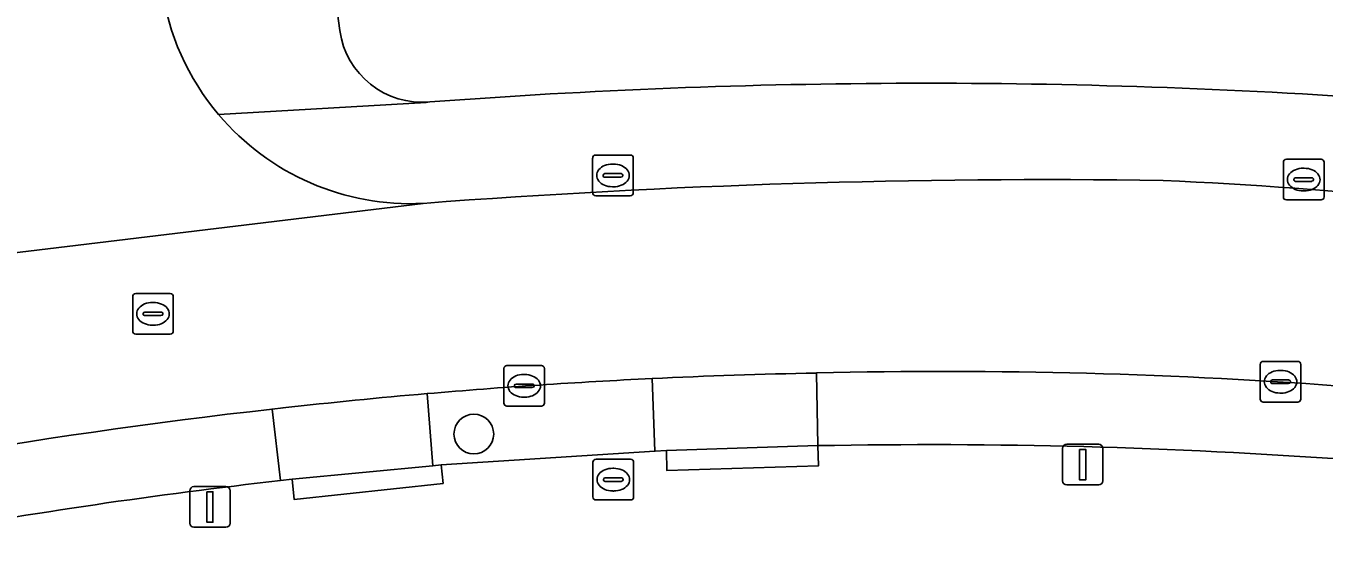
# Model space of a CAD drawing. Extents: x 160455 to 162082, y 388339 to 389736.
# Drawn here: x 161216.48 to 161248.46, y 388500 to 388512.53 of the extents above; entities that cross this region are included whole.
import ezdxf

# ---------------------------------------------------------------- set-up
doc = ezdxf.new("R2010")
doc.units = 0
for name, color, linetype in [('IMGEO_Boom', 7, 'Continuous'), ('IMGEO_Brandkraan', 7, 'Continuous'), ('IMGEO_Erf', 7, 'Continuous'), ('IMGEO_Kolk', 7, 'Continuous'), ('IMGEO_Lichtmast', 7, 'Continuous'), ('IMGEO_Parkeervlak_open', 7, 'Continuous'), ('IMGEO_Rijbaan_lokaal_open', 7, 'Continuous'), ('IMGEO_Rioolput', 7, 'Continuous'), ('IMGEO_Voetpad_open', 7, 'Continuous')]:
    doc.layers.add(name, color=color, linetype=linetype)

msp = doc.modelspace()

# ---------------------------------------------------------------- linework, layer by layer
at = {"layer": 'IMGEO_Boom'}
msp.add_circle((161227.516, 388502.485), 0.489, dxfattribs=at)
at = {"layer": 'IMGEO_Brandkraan'}
for p, q in [((161230.451, 388500.937), (161230.451, 388501.789)), ((161230.526, 388501.863), (161231.378, 388501.863)), ((161230.939, 388501.643), (161230.964, 388501.643)), ((161231.452, 388501.789), (161231.452, 388500.937)), ((161230.71, 388501.357), (161230.71, 388501.369)), ((161231.148, 388501.32), (161230.75, 388501.32)), ((161230.753, 388501.406), (161231.151, 388501.406)), ((161231.194, 388501.369), (161231.194, 388501.357)), ((161230.962, 388501.083), (161230.937, 388501.083)), ((161231.378, 388500.863), (161230.526, 388500.863))]:
    msp.add_line(p, q, dxfattribs=at)
for points in [[(161230.451, 388500.937), (161230.451, 388501.789)], [(161230.526, 388501.863), (161231.378, 388501.863)], [(161231.452, 388501.789), (161231.452, 388500.937)], [(161231.378, 388500.863), (161230.526, 388500.863)]]:
    msp.add_lwpolyline(points, dxfattribs=at)
for centre, radius, start, end in [((161230.528, 388501.787), 0.0765, 91.552, 178.448), ((161230.528, 388501.787), 0.0765, 91.552, 178.448), ((161231.376, 388501.787), 0.0765, 1.552, 88.448), ((161231.376, 388501.787), 0.0765, 1.552, 88.448), ((161230.75, 388501.366), 0.0403, 85.8775, 175.7526), ((161230.747, 388501.356), 0.0366, 178.938, 274.7102), ((161231.151, 388501.363), 0.043, 264.8664, 352.4533), ((161231.155, 388501.368), 0.0386, 1.7309, 96.639), ((161230.528, 388500.939), 0.0765, 181.552, 268.448), ((161230.528, 388500.939), 0.0765, 181.552, 268.448), ((161231.376, 388500.939), 0.0765, 271.552, 358.448), ((161231.376, 388500.939), 0.0765, 271.552, 358.448)]:
    msp.add_arc(centre, radius, start, end, dxfattribs=at)
for centre, major_axis, ratio, start_param, end_param in [((161230.938, 388501.363), (-0.387, 0.002), 0.722429, 4.712389, 7.853982), ((161230.963, 388501.363), (-0.39, 0.002), 0.717154, 1.570796, 4.712389)]:
    msp.add_ellipse(centre, major_axis=major_axis, ratio=ratio, start_param=start_param, end_param=end_param, dxfattribs=at)
at = {"layer": 'IMGEO_Erf'}
msp.add_lwpolyline([(161220.445, 388539.954), (161224.215, 388512.413)], dxfattribs=at)
for centre, radius, start, end in [((161226.25, 388512.705), 2.056, 188.1602, 275.1524), ((161238.674, 388348.238), 162.88, 85.96142, 94.30923)]:
    msp.add_arc(centre, radius, start, end, dxfattribs=at)
at = {"layer": 'IMGEO_Kolk'}
for p, q in [((161230.443, 388508.424), (161230.443, 388509.276)), ((161230.518, 388509.35), (161231.37, 388509.35)), ((161231.444, 388509.276), (161231.444, 388508.424)), ((161230.931, 388509.13), (161230.956, 388509.13)), ((161247.457, 388508.321), (161247.457, 388509.173)), ((161247.532, 388509.247), (161248.384, 388509.247)), ((161247.945, 388509.027), (161247.97, 388509.027)), ((161248.458, 388509.173), (161248.458, 388508.321)), ((161230.702, 388508.844), (161230.702, 388508.856)), ((161231.14, 388508.807), (161230.742, 388508.807)), ((161230.745, 388508.893), (161231.143, 388508.893)), ((161231.186, 388508.856), (161231.186, 388508.844)), ((161247.716, 388508.741), (161247.716, 388508.753)), ((161248.154, 388508.704), (161247.756, 388508.704)), ((161247.759, 388508.79), (161248.157, 388508.79)), ((161248.2, 388508.753), (161248.2, 388508.741)), ((161231.37, 388508.35), (161230.518, 388508.35)), ((161230.954, 388508.57), (161230.929, 388508.57)), ((161247.968, 388508.467), (161247.943, 388508.467)), ((161248.384, 388508.247), (161247.532, 388508.247)), ((161228.331, 388504.172), (161229.183, 388504.172)), ((161246.886, 388503.346), (161246.886, 388504.198)), ((161246.961, 388504.272), (161247.813, 388504.272)), ((161247.887, 388504.198), (161247.887, 388503.346)), ((161228.256, 388503.246), (161228.256, 388504.098)), ((161228.744, 388503.952), (161228.769, 388503.952)), ((161229.257, 388504.098), (161229.257, 388503.246)), ((161247.374, 388504.052), (161247.399, 388504.052)), ((161228.515, 388503.666), (161228.515, 388503.678)), ((161228.953, 388503.629), (161228.555, 388503.629)), ((161228.558, 388503.715), (161228.956, 388503.715)), ((161228.999, 388503.678), (161228.999, 388503.666)), ((161247.145, 388503.766), (161247.145, 388503.778)), ((161247.583, 388503.729), (161247.185, 388503.729)), ((161247.188, 388503.815), (161247.586, 388503.815)), ((161247.629, 388503.778), (161247.629, 388503.766)), ((161228.767, 388503.392), (161228.742, 388503.392)), ((161247.813, 388503.272), (161246.961, 388503.272)), ((161247.397, 388503.492), (161247.372, 388503.492)), ((161229.183, 388503.172), (161228.331, 388503.172))]:
    msp.add_line(p, q, dxfattribs=at)
for points in [[(161230.443, 388508.424), (161230.443, 388509.276)], [(161230.518, 388509.35), (161231.37, 388509.35)], [(161231.444, 388509.276), (161231.444, 388508.424)], [(161247.457, 388508.321), (161247.457, 388509.173)], [(161247.532, 388509.247), (161248.384, 388509.247)], [(161248.458, 388509.173), (161248.458, 388508.321)], [(161231.37, 388508.35), (161230.518, 388508.35)], [(161248.384, 388508.247), (161247.532, 388508.247)], [(161228.331, 388504.172), (161229.183, 388504.172)], [(161246.886, 388503.346), (161246.886, 388504.198)], [(161246.961, 388504.272), (161247.813, 388504.272)], [(161247.887, 388504.198), (161247.887, 388503.346)], [(161228.256, 388503.246), (161228.256, 388504.098)], [(161229.257, 388504.098), (161229.257, 388503.246)], [(161247.813, 388503.272), (161246.961, 388503.272)], [(161229.183, 388503.172), (161228.331, 388503.172)]]:
    msp.add_lwpolyline(points, dxfattribs=at)
for centre, radius, start, end in [((161230.52, 388509.274), 0.0765, 91.552, 178.448), ((161230.52, 388509.274), 0.0765, 91.552, 178.448), ((161231.368, 388509.274), 0.0765, 1.552, 88.448), ((161231.368, 388509.274), 0.0765, 1.552, 88.448), ((161247.534, 388509.171), 0.0765, 91.552, 178.448), ((161247.534, 388509.171), 0.0765, 91.552, 178.448), ((161248.382, 388509.171), 0.0765, 1.552, 88.448), ((161248.382, 388509.171), 0.0765, 1.552, 88.448), ((161230.742, 388508.853), 0.0403, 85.8775, 175.7526), ((161230.739, 388508.843), 0.0366, 178.938, 274.7102), ((161231.143, 388508.85), 0.043, 264.8664, 352.4533), ((161231.147, 388508.855), 0.0386, 1.7309, 96.639), ((161247.756, 388508.75), 0.0403, 85.8775, 175.7526), ((161247.753, 388508.74), 0.0366, 178.938, 274.7102), ((161248.157, 388508.747), 0.043, 264.8664, 352.4533), ((161248.161, 388508.752), 0.0386, 1.7309, 96.639), ((161230.52, 388508.426), 0.0765, 181.552, 268.448), ((161230.52, 388508.426), 0.0765, 181.552, 268.448), ((161231.368, 388508.426), 0.0765, 271.552, 358.448), ((161231.368, 388508.426), 0.0765, 271.552, 358.448), ((161247.534, 388508.323), 0.0765, 181.552, 268.448), ((161247.534, 388508.323), 0.0765, 181.552, 268.448), ((161248.382, 388508.323), 0.0765, 271.552, 358.448), ((161248.382, 388508.323), 0.0765, 271.552, 358.448), ((161228.333, 388504.096), 0.0765, 91.552, 178.448), ((161228.333, 388504.096), 0.0765, 91.552, 178.448), ((161229.181, 388504.096), 0.0765, 1.552, 88.448), ((161229.181, 388504.096), 0.0765, 1.552, 88.448), ((161246.963, 388504.196), 0.0765, 91.552, 178.448), ((161246.963, 388504.196), 0.0765, 91.552, 178.448), ((161247.811, 388504.196), 0.0765, 1.552, 88.448), ((161247.811, 388504.196), 0.0765, 1.552, 88.448), ((161228.555, 388503.675), 0.0403, 85.8775, 175.7526), ((161228.552, 388503.665), 0.0366, 178.938, 274.7102), ((161228.956, 388503.672), 0.043, 264.8664, 352.4533), ((161228.96, 388503.677), 0.0386, 1.7309, 96.639), ((161247.185, 388503.775), 0.0403, 85.8775, 175.7526), ((161247.182, 388503.765), 0.0366, 178.938, 274.7102), ((161247.586, 388503.772), 0.043, 264.8664, 352.4533), ((161247.59, 388503.777), 0.0386, 1.7309, 96.639), ((161228.333, 388503.248), 0.0765, 181.552, 268.448), ((161228.333, 388503.248), 0.0765, 181.552, 268.448), ((161229.181, 388503.248), 0.0765, 271.552, 358.448), ((161229.181, 388503.248), 0.0765, 271.552, 358.448), ((161246.963, 388503.348), 0.0765, 181.552, 268.448), ((161246.963, 388503.348), 0.0765, 181.552, 268.448), ((161247.811, 388503.348), 0.0765, 271.552, 358.448), ((161247.811, 388503.348), 0.0765, 271.552, 358.448)]:
    msp.add_arc(centre, radius, start, end, dxfattribs=at)
for centre, major_axis, ratio, start_param, end_param in [((161230.93, 388508.85), (-0.387, 0.002), 0.722429, 4.712389, 7.853982), ((161230.955, 388508.85), (-0.39, 0.002), 0.717154, 1.570796, 4.712389), ((161247.944, 388508.747), (-0.387, 0.002), 0.722429, 4.712389, 7.853982), ((161247.969, 388508.747), (-0.39, 0.002), 0.717154, 1.570796, 4.712389), ((161228.743, 388503.672), (-0.387, 0.002), 0.722429, 4.712389, 7.853982), ((161228.768, 388503.672), (-0.39, 0.002), 0.717154, 1.570796, 4.712389), ((161247.373, 388503.772), (-0.387, 0.002), 0.722429, 4.712389, 7.853982), ((161247.398, 388503.772), (-0.39, 0.002), 0.717154, 1.570796, 4.712389)]:
    msp.add_ellipse(centre, major_axis=major_axis, ratio=ratio, start_param=start_param, end_param=end_param, dxfattribs=at)
at = {"layer": 'IMGEO_Lichtmast'}
for p, q in [((161242.119, 388502.233), (161242.909, 388502.233)), ((161242.909, 388502.233), (161242.119, 388502.233)), ((161242.019, 388501.333), (161242.019, 388502.133)), ((161242.019, 388502.133), (161242.019, 388501.333)), ((161243.009, 388502.133), (161243.009, 388501.333)), ((161243.009, 388501.333), (161243.009, 388502.133)), ((161220.521, 388500.291), (161220.521, 388501.091)), ((161220.521, 388501.091), (161220.521, 388500.291)), ((161220.621, 388501.191), (161221.411, 388501.191)), ((161221.411, 388501.191), (161220.621, 388501.191)), ((161221.511, 388501.091), (161221.511, 388500.291)), ((161221.511, 388500.291), (161221.511, 388501.091)), ((161242.909, 388501.233), (161242.119, 388501.233)), ((161242.119, 388501.233), (161242.909, 388501.233)), ((161221.411, 388500.191), (161220.621, 388500.191)), ((161220.621, 388500.191), (161221.411, 388500.191))]:
    msp.add_line(p, q, dxfattribs=at)
for points in [[(161242.439, 388502.108), (161242.589, 388502.108), (161242.589, 388501.358), (161242.439, 388501.358), (161242.439, 388502.108)], [(161220.941, 388501.066), (161221.091, 388501.066), (161221.091, 388500.316), (161220.941, 388500.316), (161220.941, 388501.066)]]:
    msp.add_lwpolyline(points, dxfattribs=at)
for centre, start, end in [((161242.119, 388502.133), 90, 180), ((161242.119, 388502.133), 90, 180), ((161242.909, 388502.133), 0, 90), ((161242.909, 388502.133), 360, 90), ((161242.119, 388501.333), 180, 270), ((161242.119, 388501.333), 180, 270), ((161242.909, 388501.333), 270, 0), ((161242.909, 388501.333), 270, 0), ((161220.621, 388501.091), 90, 180), ((161220.621, 388501.091), 90, 180), ((161221.411, 388501.091), 0, 90), ((161221.411, 388501.091), 360, 90), ((161220.621, 388500.291), 180, 270), ((161220.621, 388500.291), 180, 270), ((161221.411, 388500.291), 270, 0), ((161221.411, 388500.291), 270, 0)]:
    msp.add_arc(centre, 0.1, start, end, dxfattribs=at)
at = {"layer": 'IMGEO_Parkeervlak_open'}
for points in [[(161226.37, 388503.48), (161226.51, 388501.705), (161226.709, 388501.724), (161231.976, 388502.062), (161231.907, 388503.851)], [(161231.907, 388503.851), (161231.976, 388502.062), (161232.259, 388502.08), (161235.988, 388502.199), (161235.958, 388503.987)], [(161235.958, 388503.987), (161235.988, 388502.199)], [(161222.816, 388503.129), (161222.546, 388503.099), (161222.753, 388501.339), (161223.041, 388501.371), (161226.51, 388501.705), (161226.37, 388503.48)], [(161222.753, 388501.339), (161222.546, 388503.099)]]:
    msp.add_lwpolyline(points, dxfattribs=at)
for centre, radius, start, end in [((161238.834, 388358.963), 145.053, 92.73723, 94.92938), ((161238.523, 388367.17), 136.841, 91.07421, 92.7714), ((161239.168, 388374.061), 129.966, 85.55082, 91.41526), ((161238.167, 388365.859), 138.126, 94.89963, 96.38107), ((161237.872, 388365.986), 137.966, 96.37772, 103.74828), ((161238.714, 388357.57), 144.655, 85.88627, 91.07977), ((161237.847, 388367.003), 135.181, 96.41093, 100.31396)]:
    msp.add_arc(centre, radius, start, end, dxfattribs=at)
at = {"layer": 'IMGEO_Rijbaan_lokaal_open'}
for points in [[(161210.696, 388506.279), (161226.268, 388508.162)], [(161226.268, 388508.162), (161210.696, 388506.279)], [(161222.546, 388503.099), (161222.816, 388503.129)]]:
    msp.add_lwpolyline(points, dxfattribs=at)
for centre, radius, start, end in [((161225.963, 388514.345), 6.196, 187.9723, 220.1761), ((161225.955, 388514.341), 6.187, 220.1958, 272.9002), ((161241.691, 388305.248), 203.499, 89.21131, 94.34652), ((161238.305, 388377.841), 131.033, 81.59863, 87.29372), ((161238.834, 388358.963), 145.053, 92.73723, 94.92938), ((161238.523, 388367.17), 136.841, 91.07421, 92.7714), ((161239.168, 388374.061), 129.966, 85.55082, 91.41526), ((161238.167, 388365.859), 138.126, 94.89963, 96.38107), ((161237.872, 388365.986), 137.966, 96.37772, 103.74828)]:
    msp.add_arc(centre, radius, start, end, dxfattribs=at)
at = {"layer": 'IMGEO_Rioolput'}
for p, q in [((161219.113, 388505.017), (161219.113, 388505.869)), ((161219.188, 388505.943), (161220.04, 388505.943)), ((161220.114, 388505.869), (161220.114, 388505.017)), ((161219.372, 388505.437), (161219.372, 388505.449)), ((161219.415, 388505.486), (161219.813, 388505.486)), ((161219.601, 388505.723), (161219.626, 388505.723)), ((161219.856, 388505.449), (161219.856, 388505.437)), ((161219.81, 388505.4), (161219.412, 388505.4)), ((161219.624, 388505.163), (161219.599, 388505.163)), ((161220.04, 388504.943), (161219.188, 388504.943))]:
    msp.add_line(p, q, dxfattribs=at)
for points in [[(161219.113, 388505.017), (161219.113, 388505.869)], [(161219.188, 388505.943), (161220.04, 388505.943)], [(161220.114, 388505.869), (161220.114, 388505.017)], [(161220.04, 388504.943), (161219.188, 388504.943)]]:
    msp.add_lwpolyline(points, dxfattribs=at)
for centre, radius, start, end in [((161219.19, 388505.867), 0.0765, 91.552, 178.448), ((161219.19, 388505.867), 0.0765, 91.552, 178.448), ((161220.038, 388505.867), 0.0765, 1.552, 88.448), ((161220.038, 388505.867), 0.0765, 1.552, 88.448), ((161219.412, 388505.446), 0.0403, 85.8775, 175.7526), ((161219.409, 388505.436), 0.0366, 178.938, 274.7102), ((161219.813, 388505.443), 0.043, 264.8664, 352.4533), ((161219.817, 388505.448), 0.0386, 1.7309, 96.639), ((161219.19, 388505.019), 0.0765, 181.552, 268.448), ((161219.19, 388505.019), 0.0765, 181.552, 268.448), ((161220.038, 388505.019), 0.0765, 271.552, 358.448), ((161220.038, 388505.019), 0.0765, 271.552, 358.448)]:
    msp.add_arc(centre, radius, start, end, dxfattribs=at)
for centre, major_axis, ratio, start_param, end_param in [((161219.6, 388505.443), (-0.387, 0.002), 0.722429, 4.712389, 7.853982), ((161219.625, 388505.443), (-0.39, 0.002), 0.717154, 1.570796, 4.712389)]:
    msp.add_ellipse(centre, major_axis=major_axis, ratio=ratio, start_param=start_param, end_param=end_param, dxfattribs=at)
at = {"layer": 'IMGEO_Voetpad_open'}
for points in [[(161224.215, 388512.413), (161220.445, 388539.954)], [(161221.229, 388510.348), (161226.339, 388510.643), (161226.435, 388510.657)], [(161226.435, 388510.657), (161226.339, 388510.643), (161221.229, 388510.348)], [(161235.988, 388502.199), (161236.003, 388501.7), (161232.274, 388501.585), (161232.259, 388502.08), (161231.976, 388502.062), (161226.709, 388501.724), (161226.759, 388501.269), (161223.094, 388500.874), (161223.041, 388501.371), (161222.753, 388501.339)]]:
    msp.add_lwpolyline(points, dxfattribs=at)
for points in [[(161232.259, 388502.08), (161232.274, 388501.585), (161236.003, 388501.7), (161235.988, 388502.199)], [(161226.709, 388501.724), (161226.51, 388501.705), (161223.041, 388501.371), (161223.094, 388500.874), (161226.759, 388501.269)]]:
    msp.add_lwpolyline(points, close=True, dxfattribs=at)
for centre, radius, start, end in [((161225.963, 388514.345), 6.196, 187.9723, 220.1761), ((161226.25, 388512.705), 2.056, 188.1602, 275.1524), ((161238.674, 388348.238), 162.88, 85.96142, 94.30923), ((161225.955, 388514.341), 6.187, 220.1958, 272.9002), ((161241.691, 388305.248), 203.499, 89.21131, 94.34652), ((161238.305, 388377.841), 131.033, 81.59863, 87.29372), ((161238.714, 388357.57), 144.655, 85.88627, 91.07977), ((161237.847, 388367.003), 135.181, 96.41093, 100.31396)]:
    msp.add_arc(centre, radius, start, end, dxfattribs=at)

doc.saveas('drawing.dxf')
